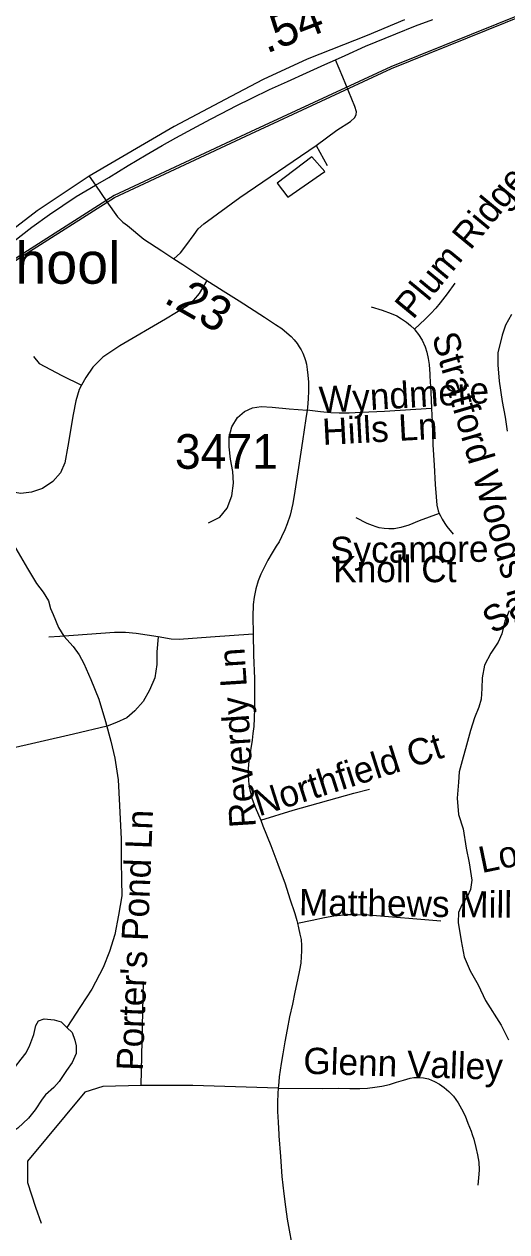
# Model space of a CAD drawing. Extents: x 1383679 to 1536984, y 460658 to 651027.
# Drawn here: x 1473971 to 1475714, y 496714 to 501072 of the extents above; entities that cross this region are included whole.
import ezdxf

# ---------------------------------------------------------------- set-up
doc = ezdxf.new("R2010")
doc.units = 0
for name, color, linetype in [('Default', 7, 'Continuous'), ('Exist Boundary Political City Limit New', 7, 'Continuous'), ('Exist Cultural Educational Facility High Label', 7, 'Continuous'), ('Exist Cultural Warehouse Building Footprint', 7, 'Continuous'), ('Exist Hydrographic Misc Water Feature', 7, 'Continuous'), ('Exist Road Non-System Type 51', 7, 'Continuous'), ('Exist Road Non-System Type 51 Label', 7, 'Continuous'), ('Exist Road Primary NC UnDivided 4 Lane Attributed', 7, 'Continuous'), ('Exist Road Secondary Mileage Hundredths English Label', 7, 'Continuous'), ('Exist Road Secondary Type 51 Attributed', 7, 'Continuous'), ('Exist Road Secondary Type 51 Number Label', 7, 'Continuous'), ('Map Preparation Boundary City Limit Buffer Line', 7, 'Continuous')]:
    doc.layers.add(name, color=color, linetype=linetype)

msp = doc.modelspace()

# ---------------------------------------------------------------- linework, layer by layer
at = {"layer": 'Default'}
msp.add_lwpolyline([(1478506.6, 501506.3), (1478313, 501416.5), (1477949.4, 501256.8), (1476856.5, 501197.8), (1476012, 501168.4), (1475776.9, 501112.5), (1475295.9, 500918.2), (1474788.5, 500683.2), (1474296, 500453.5), (1473953.4, 500235.6), (1473888.1, 500191.1), (1473458.5, 499815.3), (1473366.9, 499735.2), (1473369.5, 499729.8)], dxfattribs=at)
at = {"layer": 'Exist Boundary Political City Limit New'}
for points in [[(1478506.6, 501506.3), (1478313, 501416.5), (1477949.4, 501256.8), (1476856.5, 501197.8), (1476012, 501168.4), (1475776.9, 501112.5), (1475295.9, 500918.2), (1474788.5, 500683.2), (1474296, 500453.5), (1473953.4, 500235.6), (1473888.1, 500191.1), (1473458.5, 499815.3), (1473366.9, 499735.2), (1473369.5, 499729.8)], [(1473369.5, 499729.8), (1473460.1, 499809.1), (1473889.8, 500185), (1473955, 500229.5), (1474297.6, 500447.3), (1474790.1, 500677), (1475297.5, 500912.1), (1475778.5, 501106.4), (1476013.6, 501162.2), (1476858.1, 501191.6), (1477951, 501250.7), (1478314.6, 501410.3), (1478508.2, 501500.1), (1478506.6, 501506.3)]]:
    msp.add_lwpolyline(points, dxfattribs=at)
at = {"layer": 'Exist Cultural Warehouse Building Footprint'}
msp.add_lwpolyline([(1475010.6, 500593.1), (1474884.4, 500498.8), (1474923.6, 500447.5), (1475056.6, 500540.1), (1475010.6, 500593.1)], dxfattribs=at)
at = {"layer": 'Exist Hydrographic Misc Water Feature'}
for points in [[(1475730.6, 500024.1), (1475709.9, 499986), (1475697.3, 499950.1), (1475682, 499886.4), (1475681.3, 499843), (1475686.2, 499784.6), (1475696.9, 499710.5), (1475707.9, 499653.7), (1475714.9, 499603.5)], [(1473932.6, 499194.6), (1473983.1, 499107.4), (1474016.2, 499054.2), (1474039.6, 499022.6), (1474059, 498991.8), (1474066.5, 498963.8), (1474076.1, 498941.4), (1474095.2, 498895.1), (1474114.7, 498864.3), (1474148, 498825.9), (1474169.5, 498796), (1474187, 498765.3), (1474211.9, 498707.3), (1474240.6, 498636.1), (1474265.1, 498556), (1474284, 498485.1), (1474298.7, 498423.2), (1474311.4, 498345), (1474315.7, 498253), (1474321.4, 498130.7), (1474322, 498052.7), (1474322.7, 497982.9), (1474323.7, 497926.3), (1474312.4, 497856.8), (1474299.2, 497787.3), (1474280, 497725.3), (1474257, 497667.5), (1474215.6, 497590.4), (1474174.4, 497527.2), (1474125, 497451.9)], [(1475723, 498955), (1475706.4, 498917.7), (1475695.6, 498871.9), (1475683.1, 498841.8), (1475656.3, 498802.9), (1475633.5, 498759.1), (1475624.6, 498713.3), (1475624, 498674.8), (1475621.3, 498637), (1475612.7, 498607.7), (1475598, 498569.4), (1475583.2, 498523.8), (1475568.1, 498469.9), (1475553, 498414.4), (1475542.5, 498374.4), (1475539.7, 498336.7), (1475534.7, 498278.6), (1475539.5, 498220.2), (1475556.6, 498168.2), (1475567.3, 498098.2), (1475578.4, 498045.5), (1475587.3, 497983.7), (1475582.7, 497949.4), (1475572.2, 497925.8), (1475551.6, 497894.2), (1475539.1, 497866.6), (1475538.5, 497830.5), (1475549.3, 497763.8), (1475560.1, 497706.1), (1475581.3, 497655.6), (1475610.5, 497605), (1475637.4, 497548.6), (1475693.8, 497459.7), (1475720.8, 497406.6)], [(1473858.3, 497098.6), (1473821.1, 497137.1), (1473789.8, 497179.6), (1473778.3, 497206.1), (1473778.7, 497228.3), (1473797, 497240.2), (1473827.1, 497249.5), (1473861.5, 497262.7), (1473907.9, 497288), (1473940.2, 497311.2), (1473960.8, 497337), (1473979.2, 497360.4), (1473991.8, 497388.1), (1474006.4, 497426.4), (1474013.1, 497458.3), (1474023.4, 497476.1), (1474043.6, 497483.1), (1474079.4, 497479.1), (1474105.4, 497472), (1474125, 497451.9)], [(1474125, 497451.9), (1474144.5, 497433.4), (1474154.2, 497405.3), (1474159.7, 497385.5), (1474159.3, 497357.6), (1474144.6, 497325.1), (1474124, 497296), (1474097.3, 497256.3), (1474078.9, 497234.5), (1474048.5, 497208.9), (1474036.2, 497193.5), (1474011.5, 497153.9), (1473986.9, 497124), (1473948.3, 497088.6), (1473923.9, 497071.1), (1473895.9, 497070), (1473878.1, 497080.2), (1473858.3, 497098.6)]]:
    msp.add_lwpolyline(points, dxfattribs=at)
at = {"layer": 'Exist Road Non-System Type 51'}
for p, q in [((1475121.9, 500880.8), (1475095.9, 500944.2)), ((1475025.2, 500634), (1475066, 500562.1))]:
    msp.add_line(p, q, dxfattribs=at)
for points in [[(1475025.2, 500634), (1475100.4, 500689.2), (1475150.3, 500721.5), (1475165.4, 500735.1), (1475170.7, 500746.5), (1475171.8, 500755.9), (1475165.4, 500774.7), (1475121.9, 500880.8)], [(1474512.3, 500225.6), (1474535.8, 500247.3), (1474555.2, 500272.3), (1474585.3, 500312.9), (1474600.3, 500333.8), (1474620.7, 500351.5), (1474750.7, 500446.4), (1475025.2, 500634)], [(1474631.4, 500147.2), (1474603.1, 500100.7), (1474583.1, 500076), (1474561.6, 500056), (1474481.5, 500008.2), (1474316.8, 499911.2), (1474255.1, 499871.2), (1474219.8, 499834.2), (1474193.6, 499797.2), (1474178.6, 499769.2)], [(1475526.7, 500137.3), (1475498.3, 500099.4), (1475473.5, 500066.5), (1475457.8, 500046.9), (1475439.9, 500028.7), (1475419.5, 500007.7), (1475380.4, 499971.6)], [(1475224.3, 500051.9), (1475264.4, 500040.2), (1475297.1, 500028), (1475316.7, 500019.4), (1475334, 500008.6), (1475352, 499996.9), (1475366.7, 499985.4), (1475380.4, 499971.6)], [(1475380.4, 499971.6), (1475382.2, 499969.8), (1475395.8, 499952), (1475408.9, 499931.5), (1475418.9, 499908.5), (1475425.1, 499888.8), (1475430.5, 499866.3), (1475433.7, 499844.3), (1475435.9, 499809.4), (1475436.3, 499802.3), (1475439.3, 499744), (1475442.1, 499685.7)], [(1474005.6, 499872.8), (1474025.8, 499848.1), (1474107.4, 499805), (1474178.6, 499769.2)], [(1474178.6, 499769.2), (1474170.5, 499754.2), (1474158.1, 499712.6), (1474148.9, 499663.3), (1474128.9, 499549.3), (1474118.1, 499489.2), (1474102.8, 499453.8), (1474075, 499421.5), (1474038.1, 499396.9), (1473998, 499383), (1473959.5, 499378.4), (1473922.6, 499384.6), (1473893.2, 499400), (1473860.9, 499426.2), (1473824, 499466.2), (1473799.4, 499495.4), (1473771.6, 499538.6), (1473734.6, 499597.1), (1473708.5, 499637.1), (1473682.4, 499667.9), (1473653.1, 499697.2)], [(1474637.4, 499273.2), (1474677.9, 499293.4), (1474704.4, 499326.1), (1474721.5, 499369.8), (1474727.8, 499416.4), (1474724.6, 499458.5), (1474716.9, 499502.1), (1474712.1, 499547.2), (1474712.1, 499583), (1474721.5, 499618.8), (1474741.8, 499653.1), (1474766.6, 499674.9), (1474796.2, 499687.3), (1474827.4, 499692), (1474866.4, 499690.5), (1474928.6, 499684.2), (1474992.8, 499679.7)], [(1474992.8, 499679.7), (1474988.7, 499649.8), (1474976.7, 499567.5), (1474961.7, 499472.6), (1474948.4, 499387.6), (1474941.1, 499343), (1474931.4, 499301), (1474920.8, 499269), (1474912.5, 499247.6), (1474900.6, 499222), (1474891.6, 499204.8), (1474881.4, 499188.1), (1474867, 499164), (1474851.2, 499137.9), (1474836.5, 499109.7), (1474825.7, 499087.4), (1474816, 499063), (1474807.9, 499034.8), (1474801.6, 499004.2), (1474798.5, 498978.1), (1474797.5, 498933), (1474798.2, 498873.7), (1474799.8, 498795.3), (1474802.7, 498710.5), (1474803.7, 498652.1), (1474803.6, 498602.8), (1474802.5, 498567.4), (1474800.7, 498537.6), (1474797.5, 498512.6), (1474794.4, 498488.7), (1474789.5, 498458.9), (1474784.9, 498429.6), (1474781.5, 498402.4), (1474780.4, 498383.9), (1474780.2, 498362.9), (1474781.6, 498340.4), (1474783.8, 498320.8), (1474787, 498302.7), (1474794, 498279.7), (1474805.9, 498246.6), (1474825.4, 498199.3)], [(1475442.1, 499685.7), (1475272.2, 499675), (1475187.7, 499670.9), (1475144.4, 499668.9), (1475108.4, 499668.7), (1475078.8, 499669.8), (1475041.4, 499673.6), (1474992.8, 499679.7)], [(1475442.1, 499685.7), (1475444.3, 499636.9), (1475447.4, 499554.2), (1475452.4, 499481.2), (1475456, 499410.8), (1475458.9, 499366.4), (1475461.8, 499336.5), (1475465.7, 499316.4), (1475470.4, 499306.2)], [(1475470.4, 499306.2), (1475397.1, 499279.6), (1475359.9, 499264.8), (1475330.9, 499255.5), (1475307.9, 499251.5), (1475287.8, 499251), (1475271.1, 499251.9), (1475253.5, 499254.9), (1475242.3, 499258.2), (1475229, 499262.8), (1475209.4, 499270.2), (1475170.4, 499291.4)], [(1475470.4, 499306.2), (1475474.2, 499298.1), (1475480.5, 499286.6), (1475490.2, 499270.6), (1475498.1, 499259.3), (1475520.2, 499231.4)], [(1474454.9, 498860.8), (1474450.6, 498807.6), (1474450.6, 498762), (1474443.2, 498713.4), (1474424.1, 498669.3), (1474400.6, 498628.2), (1474371.1, 498594.3), (1474341.8, 498569.3), (1474305, 498551.7), (1474271.1, 498538.4), (1474149.1, 498510.5), (1473909.4, 498454.7)], [(1474454.9, 498860.8), (1474375.6, 498873.8), (1474337.4, 498876.7), (1474297.6, 498876.7), (1474100.6, 498862), (1474060.9, 498860.5)], [(1474798.1, 498871.5), (1474644.6, 498860.5), (1474531.5, 498851.7), (1474502.1, 498853.2), (1474454.9, 498860.8)], [(1474825.4, 498199.3), (1474942.7, 498235.3), (1475161.5, 498297.3), (1475217.9, 498311.5)], [(1474825.4, 498199.3), (1474833.8, 498179), (1474862.3, 498107.8), (1474887.3, 498041.5), (1474913.4, 497970.1), (1474931.2, 497915.5), (1474948.3, 497863.4), (1474955.6, 497837.3), (1474958, 497827.7)], [(1474958, 497827.7), (1475011.7, 497839.1), (1475055.7, 497848.6), (1475089.6, 497854.1), (1475139.5, 497858.9), (1475170.8, 497859.7), (1475214.4, 497857.7), (1475476.5, 497835.9)], [(1474958, 497827.7), (1474961.9, 497811.6), (1474967.3, 497788.6), (1474971.1, 497769), (1474972.7, 497747.8), (1474973.4, 497727.1), (1474972.2, 497707.4), (1474970, 497683.3), (1474965.9, 497658.3), (1474958.1, 497623.4), (1474948.6, 497578.8), (1474939.8, 497535.5), (1474930.1, 497490.4), (1474921.5, 497444.6), (1474913.2, 497400.4), (1474905.5, 497356.5), (1474899.2, 497321.8), (1474895.2, 497297.2), (1474892.5, 497274), (1474891.1, 497255.1), (1474889.7, 497242.2), (1474889, 497232.7)], [(1474394.1, 497242.1), (1474402.2, 497616.2)], [(1474394.1, 497242.1), (1474256, 497238.1), (1474191, 497217.7), (1473983.7, 496969.7), (1473983.7, 496892.4), (1474012.2, 496802.9), (1474032.5, 496746)], [(1474889, 497232.7), (1474581, 497242.1), (1474394.1, 497242.1)], [(1474889, 497232.7), (1474887.5, 497213.4), (1474886.4, 497182.2), (1474886.4, 497148.5), (1474888.2, 497110.1), (1474890.6, 497066), (1474890.9, 497060.8), (1474896.5, 496986.6), (1474902.4, 496913.6), (1474908.5, 496851.1), (1474914.8, 496803.8), (1474921.1, 496759.4), (1474930.5, 496706.7), (1474937.5, 496668.4), (1474945.2, 496628.4), (1474954.2, 496582.5), (1474962.6, 496545.3), (1475002.1, 496369.3)], [(1474889, 497232.7), (1475046.9, 497231.8), (1475105.5, 497232.1), (1475147.6, 497231.4), (1475183.2, 497231.4), (1475210.7, 497233.2), (1475237.1, 497235.7), (1475263, 497240.2), (1475290.7, 497246), (1475316.4, 497253.8), (1475341.5, 497261.4), (1475365.3, 497268.5), (1475378.2, 497270.6), (1475393.8, 497271.6), (1475413.3, 497270.5), (1475431.4, 497266), (1475453.4, 497256.6), (1475471, 497247.3), (1475487.8, 497234.6), (1475504.2, 497221.2), (1475521.3, 497203.7), (1475538.7, 497180), (1475550.8, 497158.6), (1475563.3, 497132.5), (1475573.8, 497106.7), (1475585.1, 497077.4), (1475588.8, 497066), (1475594.6, 497048.1), (1475602.2, 497018.6), (1475608.6, 496991.6), (1475613.3, 496965), (1475614.2, 496938.1), (1475613.3, 496922.6), (1475609.2, 496882.9)]]:
    msp.add_lwpolyline(points, dxfattribs=at)
at = {"layer": 'Exist Road Primary NC UnDivided 4 Lane Attributed'}
for points in [[(1475344.8, 501088.4), (1475210.5, 501031.1), (1474992.9, 500945.6), (1474833.9, 500872.7), (1474717.4, 500811.2), (1474513.3, 500702.8), (1474206.6, 500523.7)], [(1474228.8, 500491), (1474277.5, 500519.4), (1474346.8, 500562.1), (1474412.3, 500600.6), (1474469.7, 500634.4), (1474519.1, 500662.3), (1474579.5, 500694.9), (1474644.1, 500729.8), (1474683.6, 500750), (1474737, 500777.5), (1474793.2, 500805.4), (1474857.8, 500836.9), (1474921.7, 500865.9), (1474991.1, 500897.2), (1475057.2, 500926.9), (1475095.9, 500944.2), (1475130.5, 500959.6), (1475203.5, 500992.4), (1475313.3, 501037), (1475384.8, 501066), (1475447.2, 501089.7)], [(1474206.6, 500523.7), (1474018, 500398.4), (1473635.2, 500105.1), (1473543, 500027.7), (1471769.1, 498495.7), (1471579, 498346.5), (1471480.1, 498261.1), (1471150.8, 497971.8), (1471105.7, 497936.7), (1471062.4, 497905.2), (1471019.5, 497875.5), (1470936, 497822.3), (1470887, 497793.5), (1470291.8, 497461.1), (1469660.5, 497147.5), (1469541.9, 497080.5), (1469159, 496813.8), (1468432.3, 496280.9), (1468392.4, 496259.4), (1468306.5, 496218.3)], [(1473827.2, 500206.7), (1473999.6, 500339.3), (1474062.8, 500385.5), (1474159.3, 500450.5), (1474228.8, 500491)]]:
    msp.add_lwpolyline(points, dxfattribs=at)
at = {"layer": 'Exist Road Secondary Type 51 Attributed'}
for points in [[(1474206.6, 500523.7), (1474228.8, 500491)], [(1474228.8, 500491), (1474269.4, 500431.1), (1474308, 500377.5), (1474327.4, 500357.3), (1474344.5, 500345.7), (1474403.1, 500296.4), (1474468.3, 500253.8), (1474512.3, 500225.6), (1474544.4, 500205), (1474628, 500149.2), (1474689.5, 500109.7), (1474747.7, 500074.4), (1474839.2, 500015.4), (1474879.4, 499988.6), (1474902.4, 499973.5), (1474920.2, 499958.6), (1474935, 499944.8), (1474946.3, 499932.7), (1474956.9, 499920.5), (1474964.3, 499907.8), (1474971.1, 499896.8), (1474977.9, 499885.1), (1474983.3, 499870), (1474987.3, 499858.2), (1474990.7, 499845), (1474993.7, 499826.7), (1474996.1, 499805.3), (1474997.9, 499780), (1474997.9, 499749.6), (1474996.6, 499720.3), (1474994.1, 499689), (1474992.8, 499679.7)]]:
    msp.add_lwpolyline(points, dxfattribs=at)
at = {"layer": 'Map Preparation Boundary City Limit Buffer Line'}
for points in [[(1478506.6, 501506.3), (1478313, 501416.5), (1477949.4, 501256.8), (1476856.5, 501197.8), (1476012, 501168.4), (1475776.9, 501112.5), (1475295.9, 500918.2), (1474788.5, 500683.2), (1474296, 500453.5), (1473953.4, 500235.6), (1473888.1, 500191.1), (1473458.5, 499815.3), (1473366.9, 499735.2), (1473369.5, 499729.8)], [(1478506.6, 501506.3), (1478313, 501416.5), (1477949.4, 501256.8), (1476856.5, 501197.8), (1476012, 501168.4), (1475776.9, 501112.5), (1475295.9, 500918.2), (1474788.5, 500683.2), (1474296, 500453.5), (1473953.4, 500235.6), (1473888.1, 500191.1), (1473458.5, 499815.3), (1473366.9, 499735.2), (1473369.5, 499729.8)], [(1473369.5, 499729.8), (1473460.1, 499809.1), (1473889.8, 500185), (1473955, 500229.5), (1474297.6, 500447.3), (1474790.1, 500677), (1475297.5, 500912.1), (1475778.5, 501106.4), (1476013.6, 501162.2), (1476858.1, 501191.6), (1477951, 501250.7), (1478314.6, 501410.3), (1478508.2, 501500.1), (1478506.6, 501506.3)]]:
    msp.add_lwpolyline(points, dxfattribs=at)

# ---------------------------------------------------------------- texts
at = {"layer": 'Exist Cultural Educational Facility High Label'}
msp.add_text('Providence Senior High School', height=150, dxfattribs=at).set_placement((1471542.8, 500135.6))
at = {"layer": 'Exist Road Non-System Type 51 Label'}
for s, rotation, p in [('Plum Ridge Ct', 50.452, (1475375.5, 500003.4)), ('Stratford Woods Rd', 286.2903, (1475443, 499945.6)), ('Wyndmere', 3.3673, (1475039.4, 499669.1)), ('Hills Ln', 3.1116, (1475050.3, 499553.5)), ('Sandymead Rd', 32.9821, (1475665.7, 498869.2)), ('Sycamore', 0.5264, (1475076.5, 499127.1)), ('Knoll Ct', 0.0008, (1475087.5, 499058.5)), ('Reverdy Ln', 93.7182, (1474808.5, 498175.5)), ('Northfield Ct', 17.6652, (1474819.1, 498212.8)), ('Longbridge Dr', 11.7032, (1475623.5, 498008.4)), ("Porter's Pond Ln", 87.7286, (1474399.4, 497293.9)), ('Matthews Mill Rd', 359.3391, (1474963.3, 497856.2)), ('Glenn Valley Dr', 358.2134, (1474978.3, 497284.9))]:
    msp.add_text(s, height=95, rotation=rotation, dxfattribs=at).set_placement(p)
at = {"layer": 'Exist Road Secondary Mileage Hundredths English Label'}
for s, rotation, p in [('.54', 20.9961, (1474846.4, 500965.8)), ('.23', 330.2495, (1474471.3, 500070.2))]:
    msp.add_text(s, height=125, rotation=rotation, dxfattribs=at).set_placement(p)
at = {"layer": 'Exist Road Secondary Type 51 Number Label'}
msp.add_text('3471', height=125, dxfattribs=at).set_placement((1474515.8, 499467.8))

doc.saveas('drawing.dxf')
